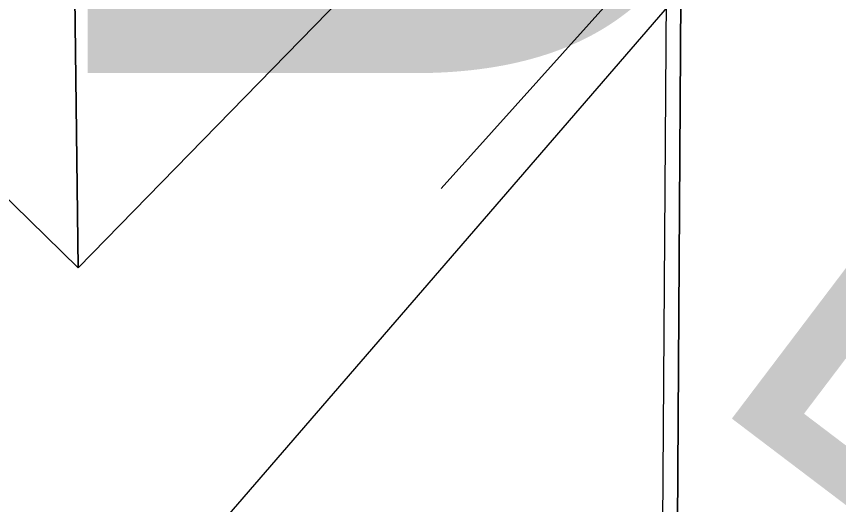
# Model space of a CAD drawing. Extents: x 2253035 to 2279930, y 13774972 to 13793443.
# Drawn here: x 2255738.1 to 2255745.61, y 13791684.86 to 13791689.32 of the extents above; entities that cross this region are included whole.
import ezdxf

# ---------------------------------------------------------------- set-up
doc = ezdxf.new("R2010")
doc.units = 0
for name, color, linetype in [('E_Utility_ATT_Fiber', 7, 'Continuous'), ('E_Utility_Gas_Gas Line_GL_Elevation', 7, 'Continuous'), ('E_Utility_Guy Anchor_GUY_point', 7, 'Continuous'), ('E_Utility_Water_Water Line_WL_Description', 7, 'Continuous'), ('E_Utility_Water_Water Line_WL_Elevation', 7, 'Continuous')]:
    doc.layers.add(name, color=color, linetype=linetype)

msp = doc.modelspace()

# ---------------------------------------------------------------- linework, layer by layer
at = {"layer": 'E_Utility_ATT_Fiber'}
for p, q in [((2255744.1101, 13791679.7862), (2255744.2659, 13791705.1972)), ((2255744.2659, 13791705.1972), (2255744.1101, 13791679.7862))]:
    msp.add_line(p, q, dxfattribs=at)
at = {"layer": 'E_Utility_Guy Anchor_GUY_point'}
for p, q in [((2255738.6595, 13791687.0204), (2255747.7425, 13791696.321)), ((2255738.6595, 13791687.0204), (2255747.7425, 13791696.321)), ((2255732.2207, 13791693.3086), (2255738.6595, 13791687.0204)), ((2255732.2207, 13791693.3086), (2255738.6595, 13791687.0204)), ((2255738.5926, 13791692.6769), (2255738.6595, 13791687.0204)), ((2255738.5926, 13791692.6769), (2255738.6595, 13791687.0204)), ((2255738.6595, 13791687.0204), (2255738.5926, 13791692.6769))]:
    msp.add_line(p, q, dxfattribs=at)
msp.add_lwpolyline([(2255743.9728, 13791679.9202), (2255744.1809, 13791709.0854), (2255737.22, 13791701.96), (2255743.0662, 13791696.2215), (2255738.5613, 13791691.6109), (2255732.6884, 13791697.3716), (2255686.0897, 13791649.2737), (2255653.8481, 13791683.4709), (2255639.3381, 13791669.2682), (2255679.2761, 13791629.4597), (2255687.1832, 13791621.5885), (2255646.3128, 13791579.7026), (2255631.1599, 13791559.1616), (2255672.1467, 13791556.2954), (2255774.9884, 13791661.6996), (2255784.8638, 13791671.8201)], close=True, dxfattribs=at)
at = {"layer": 'E_Utility_Water_Water Line_WL_Description'}
msp.add_lwpolyline([(2255639.3381, 13791669.2682), (2255653.7893, 13791683.4048), (2255685.9742, 13791649.2251), (2255732.8238, 13791697.2388), (2255738.5613, 13791691.6109), (2255743.0662, 13791696.2215), (2255737.3636, 13791701.8914), (2255744.2891, 13791708.989), (2255744.17, 13791689.549), (2255703.6723, 13791642.7367), (2255697.7816, 13791633.7619), (2255677.5663, 13791613.0443), (2255684.4527, 13791625.2703)], close=True, dxfattribs=at)
at = {"layer": 'E_Utility_Water_Water Line_WL_Elevation'}
msp.add_line((2255748.224, 13791694.6965), (2255741.9779, 13791687.747), dxfattribs=at)

# ---------------------------------------------------------------- texts
at = {"layer": 'E_Utility_Gas_Gas Line_GL_Elevation'}
msp.add_text('B7', height=8, dxfattribs=at).set_placement((2255737.8694, 13791688.8011))
msp.add_text('B7', height=4, rotation=322.84242, dxfattribs=at).set_placement((2255744.288, 13791685.9085))

doc.saveas('drawing.dxf')
